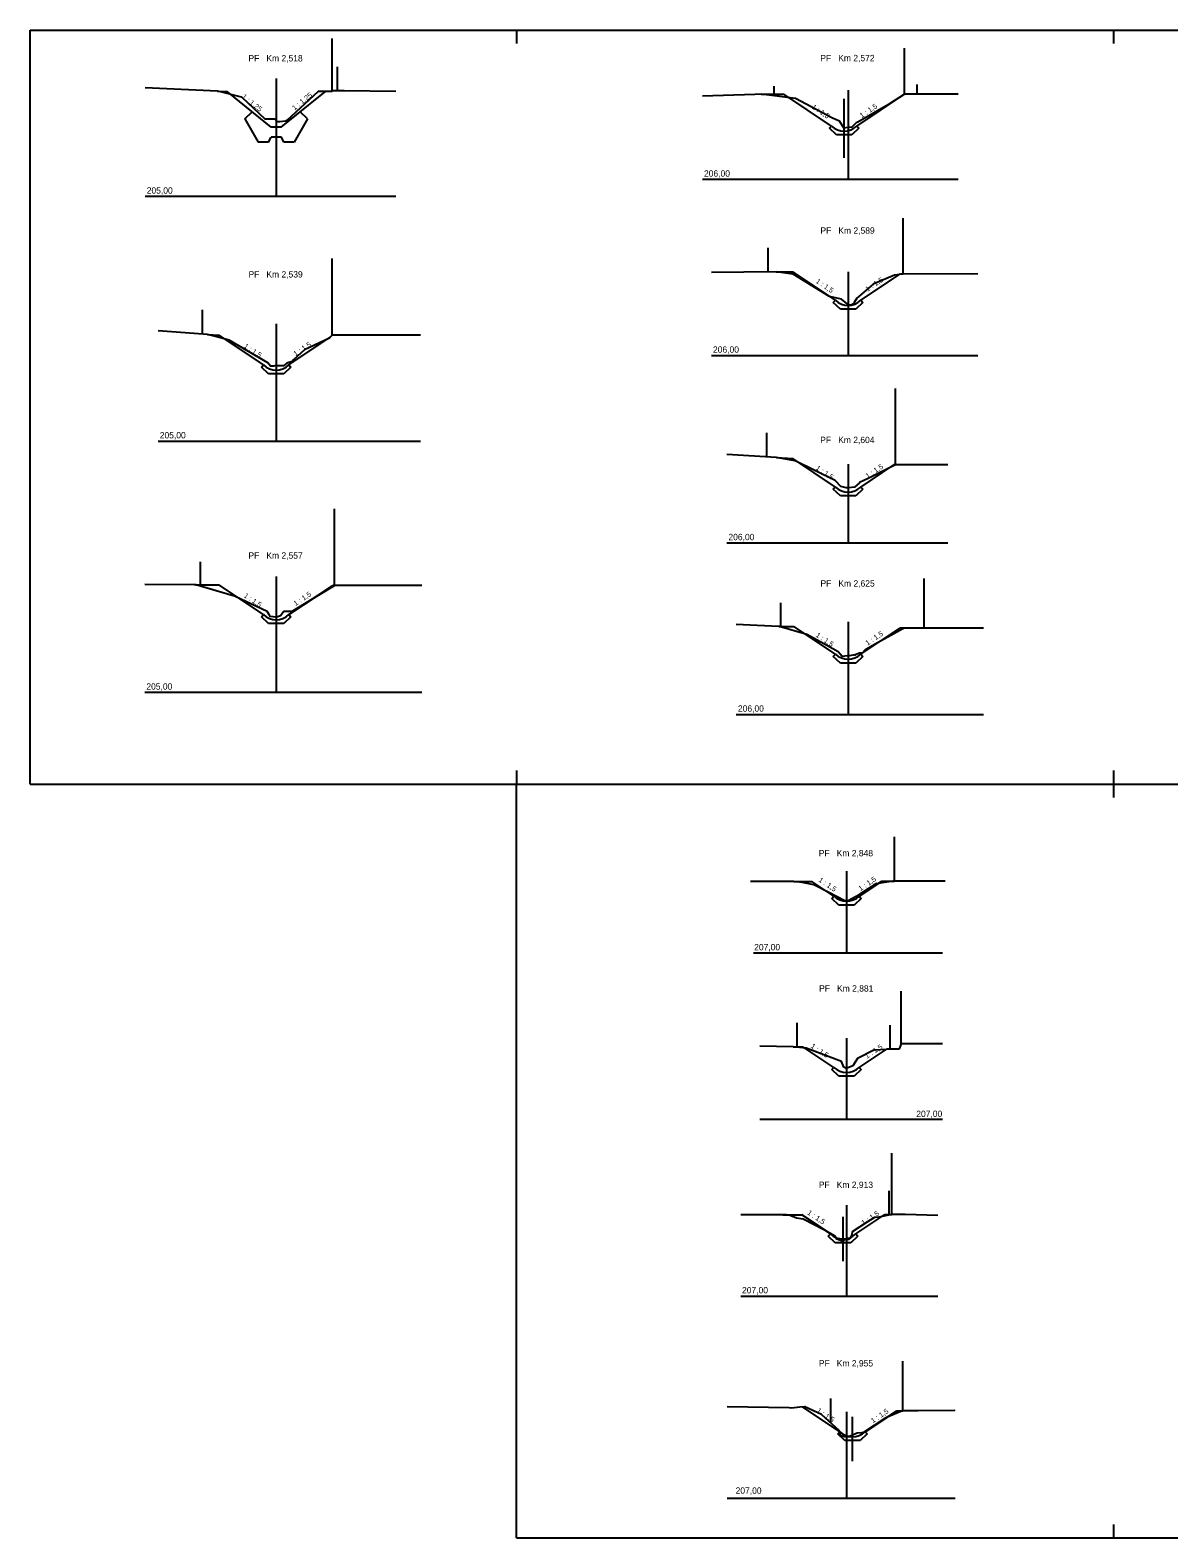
# Model space of a CAD drawing. Extents: x -548552 to -543113, y -1131925 to -1123599.
# Drawn here: x -547158 to -547113.1, y -1123970.5 to -1123911.1 of the extents above; entities that cross this region are included whole.
import ezdxf

# ---------------------------------------------------------------- set-up
doc = ezdxf.new("R2010")
doc.units = 0
for name, color, linetype in [('Default', 7, 'Continuous'), ('Profile', 7, 'Continuous'), ('PROFILY NÁVRH', 7, 'Continuous'), ('Section', 7, 'Continuous'), ('STANIČENÍ', 7, 'Continuous')]:
    doc.layers.add(name, color=color, linetype=linetype)

msp = doc.modelspace()

# ---------------------------------------------------------------- linework, layer by layer
at = {"layer": 'Default'}
for points in [[(-547143.575, -1123913.527), (-547145.608, -1123913.501), (-547146.073, -1123913.501), (-547146.109, -1123913.529), (-547146.63, -1123913.522), (-547147.87, -1123914.669), (-547147.898, -1123914.682), (-547147.909, -1123914.692), (-547147.914, -1123914.694), (-547147.914, -1123914.694), (-547147.918, -1123914.697), (-547147.925, -1123914.697), (-547148.143, -1123914.72), (-547148.246, -1123914.718), (-547148.246, -1123914.718), (-547148.247, -1123914.718), (-547148.336, -1123914.617), (-547148.723, -1123914.616), (-547148.725, -1123914.612), (-547149.623, -1123913.767), (-547149.644, -1123913.754), (-547149.656, -1123913.751), (-547150.539, -1123913.519), (-547150.595, -1123913.515), (-547153.451, -1123913.377)], [(-547121.425, -1123913.632), (-547123.398, -1123913.63), (-547123.538, -1123913.63), (-547123.539, -1123913.631), (-547124.169, -1123914.043), (-547125.376, -1123914.733), (-547125.437, -1123914.765), (-547125.61, -1123914.932), (-547125.613, -1123914.936), (-547125.737, -1123914.946), (-547125.739, -1123914.946), (-547125.761, -1123914.946), (-547125.761, -1123914.946), (-547125.783, -1123914.946), (-547125.783, -1123914.946), (-547125.785, -1123914.946), (-547125.927, -1123914.965), (-547125.93, -1123914.961), (-547126.105, -1123914.696), (-547126.376, -1123914.578), (-547127.835, -1123913.796), (-547127.837, -1123913.795), (-547129.184, -1123913.637), (-547129.189, -1123913.636), (-547129.44, -1123913.643), (-547131.499, -1123913.706)], [(-547120.656, -1123920.71), (-547120.842, -1123920.716), (-547123.592, -1123920.715), (-547123.824, -1123920.743), (-547123.917, -1123920.755), (-547123.917, -1123920.755), (-547123.918, -1123920.754), (-547123.933, -1123920.762), (-547124.768, -1123921.119), (-547125.415, -1123921.662), (-547125.415, -1123921.662), (-547125.52, -1123921.842), (-547125.537, -1123921.863), (-547125.625, -1123921.927), (-547125.649, -1123921.943), (-547125.684, -1123921.943), (-547125.687, -1123921.943), (-547125.722, -1123921.943), (-547125.726, -1123921.94), (-547126.023, -1123921.713), (-547126.495, -1123921.603), (-547126.495, -1123921.603), (-547126.496, -1123921.603), (-547126.9, -1123921.355), (-547127.928, -1123920.726), (-547127.932, -1123920.723), (-547128.209, -1123920.686), (-547128.595, -1123920.634), (-547128.596, -1123920.633), (-547128.6, -1123920.633), (-547131.145, -1123920.658)], [(-547142.599, -1123923.121), (-547146.011, -1123923.12), (-547146.079, -1123923.12), (-547146.079, -1123923.121), (-547146.156, -1123923.21), (-547146.194, -1123923.243), (-547147.176, -1123923.702), (-547147.588, -1123924.088), (-547147.604, -1123924.098), (-547147.663, -1123924.158), (-547147.871, -1123924.228), (-547147.871, -1123924.229), (-547147.872, -1123924.228), (-547148, -1123924.328), (-547148.001, -1123924.328), (-547148.268, -1123924.338), (-547148.269, -1123924.338), (-547148.269, -1123924.338), (-547148.305, -1123924.338), (-547148.305, -1123924.338), (-547148.34, -1123924.338), (-547148.4, -1123924.342), (-547148.512, -1123924.349), (-547148.513, -1123924.348), (-547148.617, -1123924.219), (-547148.622, -1123924.214), (-547150.136, -1123923.319), (-547150.677, -1123923.18), (-547150.997, -1123923.098), (-547151, -1123923.098), (-547152.937, -1123922.96)], [(-547121.834, -1123928.238), (-547121.853, -1123928.239), (-547121.869, -1123928.239), (-547123.002, -1123928.238), (-547123.896, -1123928.238), (-547123.898, -1123928.238), (-547124.975, -1123928.766), (-547125.306, -1123928.928), (-547125.306, -1123928.928), (-547125.306, -1123928.928), (-547125.33, -1123928.952), (-547125.495, -1123929.107), (-547125.496, -1123929.108), (-547125.497, -1123929.108), (-547125.748, -1123929.14), (-547125.794, -1123929.137), (-547125.794, -1123929.137), (-547125.834, -1123929.14), (-547125.834, -1123929.14), (-547125.835, -1123929.141), (-547126.043, -1123929.088), (-547126.263, -1123928.859), (-547126.263, -1123928.858), (-547126.267, -1123928.856), (-547127.849, -1123928.074), (-547127.854, -1123928.072), (-547128.584, -1123927.948), (-547128.585, -1123927.947), (-547130.537, -1123927.828)], [(-547142.556, -1123932.987), (-547142.608, -1123932.985), (-547145.987, -1123932.986), (-547145.988, -1123932.986), (-547146.006, -1123932.999), (-547146.009, -1123933.001), (-547146.637, -1123933.384), (-547147.641, -1123933.998), (-547147.659, -1123934.007), (-547147.66, -1123934.007), (-547147.983, -1123934.016), (-547148.118, -1123934.186), (-547148.118, -1123934.187), (-547148.118, -1123934.187), (-547148.263, -1123934.236), (-547148.263, -1123934.236), (-547148.288, -1123934.236), (-547148.288, -1123934.236), (-547148.31, -1123934.236), (-547148.401, -1123934.224), (-547148.522, -1123934.207), (-547148.547, -1123934.161), (-547148.639, -1123934.006), (-547149.906, -1123933.426), (-547149.96, -1123933.399), (-547149.985, -1123933.396), (-547151.454, -1123932.963), (-547151.519, -1123932.965), (-547153.465, -1123932.946)], [(-547120.429, -1123934.673), (-547122.707, -1123934.673), (-547123.547, -1123934.667), (-547123.563, -1123934.669), (-547123.563, -1123934.669), (-547123.609, -1123934.694), (-547124.81, -1123935.365), (-547125.107, -1123935.538), (-547125.211, -1123935.652), (-547125.305, -1123935.654), (-547125.456, -1123935.712), (-547125.494, -1123935.727), (-547125.494, -1123935.725), (-547125.706, -1123935.753), (-547125.707, -1123935.753), (-547125.707, -1123935.753), (-547125.744, -1123935.753), (-547125.744, -1123935.753), (-547125.78, -1123935.753), (-547125.995, -1123935.785), (-547125.996, -1123935.784), (-547125.996, -1123935.784), (-547126.148, -1123935.604), (-547126.576, -1123935.368), (-547127.381, -1123934.923), (-547127.385, -1123934.922), (-547128.479, -1123934.604), (-547128.507, -1123934.601), (-547130.163, -1123934.531)], [(-547121.932, -1123944.632), (-547122.158, -1123944.633), (-547123.935, -1123944.632), (-547123.939, -1123944.633), (-547123.967, -1123944.64), (-547123.974, -1123944.64), (-547123.975, -1123944.64), (-547123.975, -1123944.64), (-547123.976, -1123944.64), (-547123.99, -1123944.641), (-547123.999, -1123944.642), (-547124.641, -1123944.736), (-547124.643, -1123944.734), (-547125.294, -1123945.153), (-547125.301, -1123945.158), (-547125.753, -1123945.415), (-547125.754, -1123945.415), (-547125.756, -1123945.416), (-547125.756, -1123945.417), (-547125.756, -1123945.417), (-547125.757, -1123945.417), (-547125.758, -1123945.417), (-547125.822, -1123945.417), (-547125.822, -1123945.417), (-547125.884, -1123945.417), (-547125.884, -1123945.417), (-547125.885, -1123945.417), (-547125.885, -1123945.417), (-547125.885, -1123945.417), (-547125.885, -1123945.417), (-547125.885, -1123945.417), (-547125.886, -1123945.417), (-547125.886, -1123945.416), (-547126.194, -1123945.259), (-547126.985, -1123944.844), (-547127.113, -1123944.777), (-547127.569, -1123944.688), (-547127.897, -1123944.651), (-547127.911, -1123944.649), (-547127.933, -1123944.648), (-547129.515, -1123944.653), (-547129.607, -1123944.653)], [(-547122.037, -1123951.051), (-547123.673, -1123951.051), (-547123.747, -1123951.238), (-547124.732, -1123951.298), (-547124.732, -1123951.298), (-547124.734, -1123951.299), (-547124.737, -1123951.301), (-547124.738, -1123951.301), (-547124.74, -1123951.301), (-547124.743, -1123951.301), (-547125.385, -1123951.621), (-547125.387, -1123951.622), (-547125.569, -1123951.911), (-547125.793, -1123952.008), (-547125.8, -1123952.012), (-547125.801, -1123952.012), (-547125.822, -1123952.012), (-547125.823, -1123952.012), (-547125.843, -1123952.012), (-547125.847, -1123952.01), (-547125.928, -1123951.971), (-547126.024, -1123951.743), (-547126.508, -1123951.558), (-547127.411, -1123951.215), (-547127.418, -1123951.211), (-547127.423, -1123951.21), (-547127.429, -1123951.21), (-547127.926, -1123951.161), (-547129.236, -1123951.14)], [(-547122.228, -1123957.813), (-547123.507, -1123957.77), (-547124.041, -1123957.769), (-547124.55, -1123957.874), (-547124.715, -1123957.89), (-547124.995, -1123958.059), (-547125.594, -1123958.455), (-547125.611, -1123958.551), (-547125.673, -1123958.702), (-547125.745, -1123958.756), (-547125.799, -1123958.76), (-547125.826, -1123958.76), (-547125.853, -1123958.76), (-547125.908, -1123958.764), (-547125.977, -1123958.824), (-547126.133, -1123958.77), (-547126.207, -1123958.741), (-547126.264, -1123958.623), (-547126.689, -1123958.383), (-547127.524, -1123957.951), (-547127.793, -1123957.917), (-547128.082, -1123957.799), (-547128.188, -1123957.786), (-547128.464, -1123957.785), (-547129.984, -1123957.777)], [(-547121.537, -1123965.498), (-547121.553, -1123965.497), (-547123.003, -1123965.499), (-547123.608, -1123965.499), (-547123.609, -1123965.499), (-547123.612, -1123965.501), (-547123.837, -1123965.595), (-547124.277, -1123965.783), (-547125.16, -1123966.357), (-547125.236, -1123966.365), (-547125.404, -1123966.381), (-547125.404, -1123966.381), (-547125.61, -1123966.479), (-547125.755, -1123966.528), (-547125.759, -1123966.529), (-547125.762, -1123966.529), (-547125.827, -1123966.529), (-547125.83, -1123966.53), (-547125.887, -1123966.53), (-547125.891, -1123966.53), (-547126.043, -1123966.491), (-547126.114, -1123966.284), (-547126.114, -1123966.283), (-547126.797, -1123965.66), (-547126.804, -1123965.653), (-547126.813, -1123965.649), (-547127.464, -1123965.344), (-547127.473, -1123965.343), (-547127.663, -1123965.36), (-547127.99, -1123965.394), (-547128.081, -1123965.39), (-547130.524, -1123965.349)]]:
    msp.add_lwpolyline(points, dxfattribs=at)
at = {"layer": 'Profile'}
for p, q in [((-547157.979, -1123940.809), (-547157.979, -1123911.109)), ((-547157.979, -1123911.109), (-547138.818, -1123911.109)), ((-547138.818, -1123911.109), (-547115.303, -1123911.109)), ((-547138.818, -1123911.109), (-547138.818, -1123911.637)), ((-547115.303, -1123911.109), (-547091.788, -1123911.109)), ((-547115.303, -1123911.109), (-547115.303, -1123911.637)), ((-547138.818, -1123940.28), (-547138.818, -1123940.809)), ((-547115.303, -1123940.28), (-547115.303, -1123940.809)), ((-547157.979, -1123940.809), (-547138.818, -1123940.809)), ((-547138.818, -1123970.509), (-547138.818, -1123940.809)), ((-547138.818, -1123940.809), (-547115.303, -1123940.809)), ((-547138.818, -1123940.809), (-547115.303, -1123940.809)), ((-547115.303, -1123940.809), (-547091.788, -1123940.809)), ((-547115.303, -1123940.809), (-547115.303, -1123941.337)), ((-547115.303, -1123940.809), (-547091.788, -1123940.809)), ((-547115.303, -1123969.98), (-547115.303, -1123970.509)), ((-547138.818, -1123970.509), (-547115.303, -1123970.509)), ((-547115.303, -1123970.509), (-547091.788, -1123970.509))]:
    msp.add_line(p, q, dxfattribs=at)
at = {"layer": 'PROFILY NÁVRH'}
for p, q in [((-547145.889, -1123912.55), (-547145.889, -1123913.501)), ((-547128.679, -1123913.31), (-547128.679, -1123913.697)), ((-547123.059, -1123913.244), (-547123.059, -1123913.63)), ((-547150.595, -1123913.515), (-547150.225, -1123913.532)), ((-547148.489, -1123914.925), (-547150.225, -1123913.532)), ((-547148.089, -1123914.925), (-547146.344, -1123913.525)), ((-547129.189, -1123913.636), (-547128.29, -1123913.636)), ((-547126.416, -1123914.885), (-547128.29, -1123913.636)), ((-547125.916, -1123916.137), (-547125.916, -1123913.814)), ((-547125.416, -1123914.885), (-547123.542, -1123913.636)), ((-547149.519, -1123914.608), (-547149.237, -1123914.325)), ((-547147.058, -1123914.608), (-547147.341, -1123914.325)), ((-547149.519, -1123914.608), (-547149.004, -1123915.525)), ((-547148.089, -1123914.925), (-547148.489, -1123914.925)), ((-547148.139, -1123914.925), (-547148.439, -1123914.925)), ((-547148.139, -1123914.925), (-547148.439, -1123914.925)), ((-547147.058, -1123914.608), (-547147.574, -1123915.525)), ((-547148.585, -1123915.525), (-547149.004, -1123915.525)), ((-547148.585, -1123915.525), (-547148.485, -1123915.325)), ((-547148.085, -1123915.325), (-547148.485, -1123915.325)), ((-547147.985, -1123915.525), (-547148.085, -1123915.325)), ((-547147.574, -1123915.525), (-547147.985, -1123915.525)), ((-547128.919, -1123919.685), (-547128.919, -1123920.636)), ((-547128.598, -1123920.633), (-547127.934, -1123920.633)), ((-547126.259, -1123921.753), (-547127.941, -1123920.632)), ((-547125.259, -1123921.753), (-547123.701, -1123920.715)), ((-547123.701, -1123920.715), (-547123.592, -1123920.715)), ((-547151.209, -1123922.132), (-547151.209, -1123923.084)), ((-547151, -1123923.098), (-547150.539, -1123923.131)), ((-547148.789, -1123924.298), (-547150.539, -1123923.131)), ((-547147.789, -1123924.298), (-547146.156, -1123923.21)), ((-547128.979, -1123926.972), (-547128.979, -1123927.923)), ((-547128.585, -1123927.947), (-547127.941, -1123927.987)), ((-547126.259, -1123929.108), (-547127.941, -1123927.987)), ((-547125.259, -1123929.108), (-547123.953, -1123928.238)), ((-547123.896, -1123928.238), (-547123.953, -1123928.238)), ((-547151.289, -1123932.061), (-547151.289, -1123933.012)), ((-547151.454, -1123932.963), (-547150.549, -1123932.963)), ((-547148.789, -1123934.137), (-547150.549, -1123932.963)), ((-547147.789, -1123934.137), (-547146.063, -1123932.986)), ((-547145.987, -1123932.986), (-547146.063, -1123932.986)), ((-547128.429, -1123933.667), (-547128.429, -1123934.618)), ((-547128.479, -1123934.604), (-547127.895, -1123934.604)), ((-547126.259, -1123935.694), (-547127.895, -1123934.604)), ((-547125.259, -1123935.694), (-547123.719, -1123934.667)), ((-547123.547, -1123934.667), (-547123.719, -1123934.667)), ((-547127.897, -1123944.651), (-547127.186, -1123944.651)), ((-547126.322, -1123945.227), (-547127.186, -1123944.651)), ((-547125.322, -1123945.227), (-547124.43, -1123944.632)), ((-547124.43, -1123944.632), (-547123.935, -1123944.632)), ((-547127.782, -1123950.224), (-547127.782, -1123951.175)), ((-547124.122, -1123950.31), (-547124.122, -1123951.261)), ((-547127.926, -1123951.161), (-547127.539, -1123951.161)), ((-547126.322, -1123951.972), (-547127.539, -1123951.161)), ((-547125.322, -1123951.972), (-547124.222, -1123951.238)), ((-547124.222, -1123951.238), (-547123.747, -1123951.238)), ((-547124.152, -1123956.841), (-547124.152, -1123957.792)), ((-547128.326, -1123957.785), (-547127.58, -1123957.785)), ((-547126.458, -1123958.533), (-547127.58, -1123957.785)), ((-547125.958, -1123959.609), (-547125.958, -1123957.857)), ((-547125.458, -1123958.533), (-547124.312, -1123957.77)), ((-547124.312, -1123957.77), (-547124.041, -1123957.769)), ((-547126.087, -1123966.329), (-547127.554, -1123965.35)), ((-547126.452, -1123965.024), (-547126.452, -1123965.975)), ((-547125.087, -1123966.329), (-547123.842, -1123965.499)), ((-547123.842, -1123965.499), (-547123.608, -1123965.499)), ((-547125.587, -1123967.491), (-547125.587, -1123965.739))]:
    msp.add_line(p, q, dxfattribs=at)
at = {"layer": 'Section'}
for p, q in [((-547148.289, -1123913.018), (-547148.289, -1123917.655)), ((-547125.759, -1123913.473), (-547125.759, -1123916.985)), ((-547131.499, -1123916.985), (-547121.425, -1123916.985)), ((-547153.451, -1123917.655), (-547143.575, -1123917.655)), ((-547125.759, -1123920.628), (-547125.759, -1123923.923)), ((-547148.289, -1123922.681), (-547148.289, -1123927.298)), ((-547131.145, -1123923.923), (-547120.656, -1123923.923)), ((-547152.937, -1123927.298), (-547142.599, -1123927.298)), ((-547125.759, -1123928.207), (-547125.759, -1123931.308)), ((-547130.537, -1123931.308), (-547121.834, -1123931.308)), ((-547148.289, -1123932.633), (-547148.289, -1123937.197)), ((-547125.759, -1123934.426), (-547125.759, -1123938.064)), ((-547153.465, -1123937.197), (-547142.556, -1123937.197)), ((-547130.163, -1123938.064), (-547120.429, -1123938.064)), ((-547125.822, -1123944.242), (-547125.822, -1123947.457)), ((-547129.486, -1123947.457), (-547122.038, -1123947.457)), ((-547125.822, -1123950.824), (-547125.822, -1123954.032)), ((-547122.037, -1123954.032), (-547129.236, -1123954.032)), ((-547125.822, -1123957.404), (-547125.822, -1123960.983)), ((-547129.984, -1123960.983), (-547122.228, -1123960.983)), ((-547125.822, -1123965.55), (-547125.822, -1123968.949)), ((-547130.524, -1123968.949), (-547121.537, -1123968.949))]:
    msp.add_line(p, q, dxfattribs=at)
at = {"layer": 'STANIČENÍ'}
for p, q in [((-547146.079, -1123913.501), (-547146.079, -1123911.432)), ((-547123.539, -1123913.631), (-547123.539, -1123911.814)), ((-547126.499, -1123914.972), (-547126.416, -1123914.885)), ((-547126.223, -1123915.235), (-547126.499, -1123914.972)), ((-547125.333, -1123914.972), (-547125.61, -1123915.235)), ((-547125.416, -1123914.885), (-547125.333, -1123914.972)), ((-547125.61, -1123915.235), (-547126.223, -1123915.235)), ((-547123.592, -1123920.715), (-547123.592, -1123918.512)), ((-547146.079, -1123923.12), (-547146.079, -1123920.105)), ((-547126.342, -1123921.84), (-547126.259, -1123921.753)), ((-547126.066, -1123922.103), (-547126.342, -1123921.84)), ((-547125.453, -1123922.103), (-547126.066, -1123922.103)), ((-547125.176, -1123921.84), (-547125.453, -1123922.103)), ((-547125.259, -1123921.753), (-547125.176, -1123921.84)), ((-547148.871, -1123924.385), (-547148.789, -1123924.298)), ((-547148.595, -1123924.648), (-547148.871, -1123924.385)), ((-547147.706, -1123924.385), (-547147.982, -1123924.648)), ((-547147.789, -1123924.298), (-547147.706, -1123924.385)), ((-547147.982, -1123924.648), (-547148.595, -1123924.648)), ((-547123.898, -1123928.238), (-547123.898, -1123925.223)), ((-547126.342, -1123929.195), (-547126.259, -1123929.108)), ((-547126.066, -1123929.458), (-547126.342, -1123929.195)), ((-547125.176, -1123929.195), (-547125.453, -1123929.458)), ((-547125.259, -1123929.108), (-547125.176, -1123929.195)), ((-547145.987, -1123932.986), (-547145.987, -1123929.971)), ((-547125.453, -1123929.458), (-547126.066, -1123929.458)), ((-547122.759, -1123934.673), (-547122.759, -1123932.715)), ((-547148.871, -1123934.223), (-547148.789, -1123934.137)), ((-547148.595, -1123934.487), (-547148.871, -1123934.223)), ((-547147.982, -1123934.487), (-547148.595, -1123934.487)), ((-547147.706, -1123934.223), (-547147.982, -1123934.487)), ((-547147.789, -1123934.137), (-547147.706, -1123934.223)), ((-547126.342, -1123935.781), (-547126.259, -1123935.694)), ((-547126.066, -1123936.044), (-547126.342, -1123935.781)), ((-547125.176, -1123935.781), (-547125.453, -1123936.044)), ((-547125.259, -1123935.694), (-547125.176, -1123935.781)), ((-547125.453, -1123936.044), (-547126.066, -1123936.044)), ((-547123.935, -1123944.632), (-547123.935, -1123942.893)), ((-547126.405, -1123945.314), (-547126.322, -1123945.227)), ((-547126.129, -1123945.577), (-547126.405, -1123945.314)), ((-547125.24, -1123945.314), (-547125.516, -1123945.577)), ((-547125.322, -1123945.227), (-547125.24, -1123945.314)), ((-547125.516, -1123945.577), (-547126.129, -1123945.577)), ((-547123.673, -1123951.051), (-547123.673, -1123948.968)), ((-547126.405, -1123952.059), (-547126.322, -1123951.972)), ((-547126.129, -1123952.322), (-547126.405, -1123952.059)), ((-547125.516, -1123952.322), (-547126.129, -1123952.322)), ((-547125.24, -1123952.059), (-547125.516, -1123952.322)), ((-547125.322, -1123951.972), (-547125.24, -1123952.059)), ((-547124.041, -1123957.769), (-547124.041, -1123955.356)), ((-547126.541, -1123958.62), (-547126.458, -1123958.533)), ((-547126.264, -1123958.883), (-547126.541, -1123958.62)), ((-547125.651, -1123958.883), (-547126.264, -1123958.883)), ((-547125.375, -1123958.62), (-547125.651, -1123958.883)), ((-547125.458, -1123958.533), (-547125.375, -1123958.62)), ((-547123.608, -1123965.499), (-547123.608, -1123963.552)), ((-547126.169, -1123966.416), (-547126.087, -1123966.329)), ((-547125.893, -1123966.679), (-547126.169, -1123966.416)), ((-547125.28, -1123966.679), (-547125.893, -1123966.679)), ((-547125.004, -1123966.416), (-547125.28, -1123966.679)), ((-547125.087, -1123966.329), (-547125.004, -1123966.416))]:
    msp.add_line(p, q, dxfattribs=at)
for centre in [(-547125.916, -1123914.36), (-547125.759, -1123921.228), (-547148.289, -1123923.773), (-547125.759, -1123928.583), (-547148.289, -1123933.612), (-547125.759, -1123935.169), (-547125.822, -1123944.702), (-547125.822, -1123951.447), (-547125.958, -1123958.008), (-547125.587, -1123965.804)]:
    msp.add_arc(centre, 0.725, 226.39718, 313.60282, dxfattribs=at)

# ---------------------------------------------------------------- texts
at = {"layer": 'PROFILY NÁVRH'}
for s, rotation, p in [('1 : 1,25', 321.25874, (-547149.657, -1123913.758)), ('1 : 1,25', 38.74126, (-547147.564, -1123914.28)), ('1 : 1,5', 326.30993, (-547127.21, -1123914.18)), ('1 : 1,5', 33.69007, (-547125.223, -1123914.581)), ('1 : 1,5', 326.30993, (-547127.053, -1123921.049)), ('1 : 1,5', 33.69007, (-547124.994, -1123921.421)), ('1 : 1,5', 33.69007, (-547147.524, -1123923.966)), ('1 : 1,5', 326.30993, (-547149.582, -1123923.594)), ('1 : 1,5', 326.30993, (-547127.053, -1123928.403)), ('1 : 1,5', 33.69007, (-547124.994, -1123928.776)), ('1 : 1,5', 326.30993, (-547149.582, -1123933.432)), ('1 : 1,5', 33.69007, (-547147.524, -1123933.804)), ('1 : 1,5', 326.30993, (-547127.053, -1123934.989)), ('1 : 1,5', 33.69007, (-547124.994, -1123935.362)), ('1 : 1,5', 326.30993, (-547126.943, -1123944.638)), ('1 : 1,5', 33.69007, (-547125.272, -1123945.031)), ('1 : 1,5', 326.30993, (-547127.252, -1123951.182)), ('1 : 1,5', 33.69007, (-547125.02, -1123951.639)), ('1 : 1,5', 326.30993, (-547127.388, -1123957.743)), ('1 : 1,5', 33.69007, (-547125.155, -1123958.201)), ('1 : 1,5', 326.30993, (-547127.016, -1123965.539)), ('1 : 1,5', 33.69007, (-547124.784, -1123965.996))]:
    msp.add_text(s, height=0.2, rotation=rotation, dxfattribs=at).set_placement(p)
at = {"layer": 'Section'}
for s, p in [('PF   Km 2,518', (-547149.381, -1123912.341)), ('PF   Km 2,572', (-547126.854, -1123912.333)), ('206,00', (-547131.436, -1123916.88)), ('205,00', (-547153.387, -1123917.55)), ('PF   Km 2,589', (-547126.85, -1123919.129)), ('PF   Km 2,539', (-547149.38, -1123920.854)), ('206,00', (-547131.082, -1123923.818)), ('205,00', (-547152.874, -1123927.193)), ('PF   Km 2,604', (-547126.857, -1123927.378)), ('206,00', (-547130.474, -1123931.203)), ('PF   Km 2,557', (-547149.381, -1123931.931)), ('PF   Km 2,625', (-547126.849, -1123933.031)), ('205,00', (-547153.402, -1123937.091)), ('206,00', (-547130.1, -1123937.959)), ('PF   Km 2,848', (-547126.915, -1123943.657)), ('207,00', (-547129.46, -1123947.362)), ('PF   Km 2,881', (-547126.901, -1123948.987)), ('207,00', (-547123.074, -1123953.927)), ('PF   Km 2,913', (-547126.914, -1123956.724)), ('207,00', (-547129.938, -1123960.878)), ('PF   Km 2,955', (-547126.913, -1123963.756)), ('207,00', (-547130.191, -1123968.772))]:
    msp.add_text(s, height=0.25, dxfattribs=at).set_placement(p)

doc.saveas('drawing.dxf')
